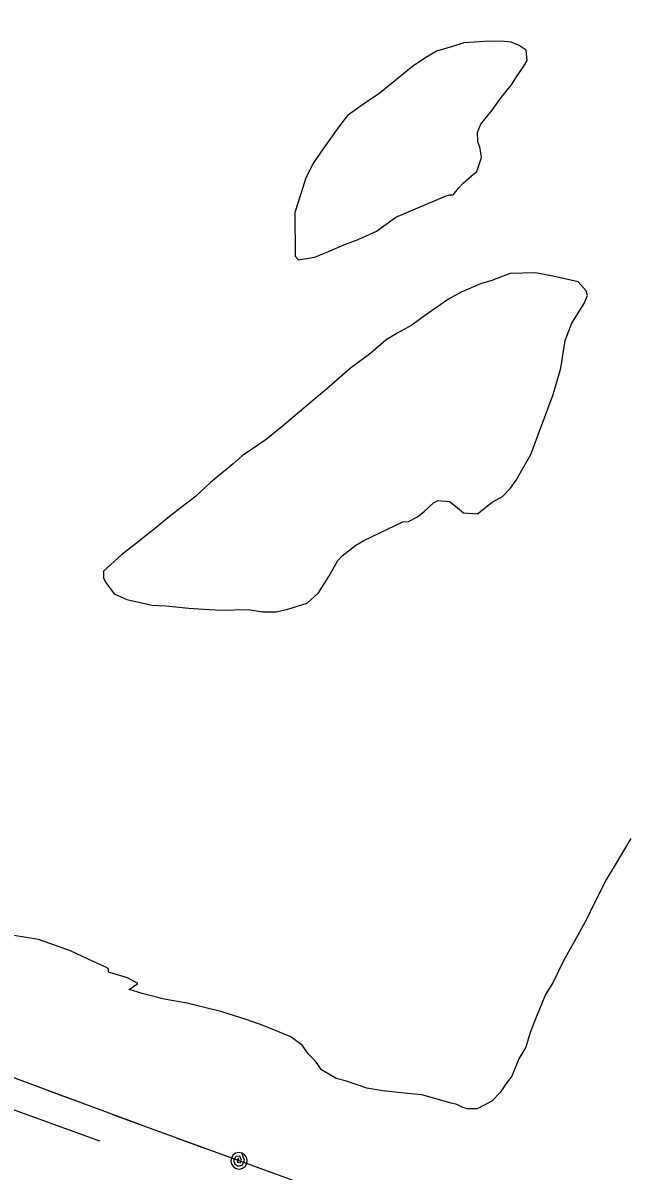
# Model space of a CAD drawing. Extents: x 3250478 to 3288318, y 788638 to 816472.
# Drawn here: x 3257651 to 3258306, y 802863 to 804116 of the extents above; entities that cross this region are included whole.
import ezdxf

# ---------------------------------------------------------------- set-up
doc = ezdxf.new("R2010")
doc.units = 0
for name, color, linetype in [('V-SITE-VEGE', 7, 'Continuous'), ('V-TOPO-SHOR', 7, 'Continuous'), ('V-UTIL-LINE', 7, 'Continuous')]:
    doc.layers.add(name, color=color, linetype=linetype)

msp = doc.modelspace()

# ---------------------------------------------------------------- linework, layer by layer
at = {"layer": 'V-SITE-VEGE'}
for p, q in [((3258119.6, 804090), (3258102.1, 804084.8)), ((3258132.1, 804093.9), (3258119.6, 804090)), ((3258154.6, 804095.4), (3258132.1, 804093.9)), ((3258172.2, 804095.6), (3258154.6, 804095.4)), ((3258183.5, 804094.5), (3258172.2, 804095.6)), ((3258192.3, 804090.8), (3258183.5, 804094.5)), ((3258199.9, 804085.9), (3258192.3, 804090.8)), ((3258089.6, 804077.1), (3258075.9, 804068.2)), ((3258102.1, 804084.8), (3258089.6, 804077.1)), ((3258201.2, 804074.6), (3258199.9, 804085.9)), ((3258075.9, 804068.2), (3258038.7, 804037.7)), ((3258188.9, 804055.7), (3258197.6, 804068.3)), ((3258197.6, 804068.3), (3258201.2, 804074.6)), ((3258184, 804048.1), (3258188.9, 804055.7)), ((3258171.6, 804032.9), (3258184, 804048.1)), ((3258025, 804028.7), (3258005.1, 804014.7)), ((3258038.7, 804037.7), (3258025, 804028.7)), ((3258163, 804020.3), (3258171.6, 804032.9)), ((3258005.1, 804014.7), (3257996.4, 804003.3)), ((3258150.6, 804005.1), (3258163, 804020.3)), ((3257996.4, 804003.3), (3257979.1, 803979.3)), ((3258147, 803996.3), (3258150.6, 804005.1)), ((3258147.1, 803986.2), (3258147, 803996.3)), ((3257979.1, 803979.3), (3257968, 803962.9)), ((3258149.7, 803978.7), (3258147.1, 803986.2)), ((3258151.1, 803968.7), (3258149.7, 803978.7)), ((3258146.2, 803953.6), (3258151.1, 803968.7)), ((3257968, 803962.9), (3257959.5, 803946.5)), ((3258140, 803948.5), (3258146.2, 803953.6)), ((3257959.5, 803946.5), (3257954.6, 803930.1)), ((3258126.4, 803935.8), (3258131.3, 803940.9)), ((3258131.3, 803940.9), (3258140, 803948.5)), ((3257954.6, 803930.1), (3257947.4, 803908.7)), ((3258057.8, 803903.7), (3258112.7, 803926.9)), ((3258112.7, 803926.9), (3258116.4, 803928.2)), ((3258116.4, 803928.2), (3258120.2, 803928.2)), ((3258120.2, 803928.2), (3258126.4, 803935.8)), ((3257947.4, 803908.7), (3257947.9, 803861.1)), ((3258036.6, 803888.4), (3258057.8, 803903.7)), ((3258002.9, 803874.2), (3258016.7, 803879.4)), ((3258016.7, 803879.4), (3258036.6, 803888.4)), ((3257969.2, 803860), (3257981.7, 803865.2)), ((3257981.7, 803865.2), (3258002.9, 803874.2)), ((3257947.9, 803861.1), (3257951.7, 803857.3)), ((3257951.7, 803857.3), (3257969.2, 803860)), ((3258182.6, 803842.4), (3258162.6, 803834.7)), ((3258210.2, 803842.8), (3258182.6, 803842.4)), ((3258229, 803839.2), (3258210.2, 803842.8)), ((3258256.7, 803833.3), (3258229, 803839.2)), ((3258150.1, 803830.8), (3258128.9, 803821.8)), ((3258162.6, 803834.7), (3258150.1, 803830.8)), ((3258265.6, 803823.3), (3258256.7, 803833.3)), ((3258115.2, 803814.1), (3258089.1, 803796.2)), ((3258128.9, 803821.8), (3258115.2, 803814.1)), ((3258263.2, 803809.5), (3258266.9, 803818.3)), ((3258266.9, 803818.3), (3258265.6, 803823.3)), ((3258249.7, 803788), (3258263.2, 803809.5)), ((3258089.1, 803796.2), (3258075.4, 803786)), ((3258059.2, 803777.1), (3258046.8, 803769.4)), ((3258075.4, 803786), (3258059.2, 803777.1)), ((3258242.4, 803769.2), (3258249.7, 803788)), ((3258046.8, 803769.4), (3258030.6, 803755.4)), ((3258237.7, 803739), (3258242.4, 803769.2)), ((3258030.6, 803755.4), (3258008.3, 803738.9)), ((3258008.3, 803738.9), (3257982.2, 803716)), ((3258229.3, 803710.1), (3258237.7, 803739)), ((3257982.2, 803716), (3257962.3, 803699.5)), ((3258213.5, 803667.2), (3258229.3, 803710.1)), ((3257962.3, 803699.5), (3257933.7, 803675.3)), ((3257933.7, 803675.3), (3257916.4, 803661.3)), ((3258205, 803644.6), (3258213.5, 803667.2)), ((3257916.4, 803661.3), (3257890.2, 803643.4)), ((3257890.2, 803643.4), (3257880.3, 803634.6)), ((3258189, 803616.8), (3258205, 803644.6)), ((3257880.3, 803634.6), (3257855.5, 803614.2)), ((3257855.5, 803614.2), (3257839.3, 803599)), ((3258182.8, 803608), (3258189, 803616.8)), ((3258174.1, 803599.1), (3258182.8, 803608)), ((3257839.3, 803599), (3257810.7, 803577.3)), ((3258089.1, 803583), (3258099, 803591.9)), ((3258099, 803591.9), (3258104, 803594.5)), ((3258104, 803594.5), (3258116.5, 803593.4)), ((3258116.5, 803593.4), (3258122.8, 803588.5)), ((3258122.8, 803588.5), (3258131.7, 803581)), ((3258146.8, 803579.9), (3258162.9, 803592.7)), ((3258162.9, 803592.7), (3258174.1, 803599.1)), ((3257810.7, 803577.3), (3257795.8, 803564.6)), ((3258071.6, 803571.6), (3258081.6, 803576.7)), ((3258081.6, 803576.7), (3258089.1, 803583)), ((3258131.7, 803581), (3258146.8, 803579.9)), ((3257795.8, 803564.6), (3257774.7, 803548.1)), ((3258023, 803550.9), (3258065.4, 803571.5)), ((3258065.4, 803571.5), (3258071.6, 803571.6)), ((3258014.2, 803545.8), (3258023, 803550.9)), ((3257774.7, 803548.1), (3257758.6, 803535.3)), ((3257999.3, 803534.4), (3258014.2, 803545.8)), ((3257758.6, 803535.3), (3257738.7, 803517.6)), ((3257984.5, 803511.6), (3257994.4, 803529.3)), ((3257994.4, 803529.3), (3257999.3, 803534.4)), ((3257738.7, 803517.6), (3257738.8, 803510)), ((3257738.8, 803510), (3257741.3, 803505)), ((3257741.3, 803505), (3257750.3, 803492.6)), ((3257973.5, 803493.9), (3257984.5, 803511.6)), ((3257750.3, 803492.6), (3257764.1, 803486.5)), ((3257961.1, 803482.5), (3257973.5, 803493.9)), ((3257764.1, 803486.5), (3257791.8, 803480.5)), ((3257791.8, 803480.5), (3257806.8, 803479.5)), ((3257806.8, 803479.5), (3257832, 803477.2)), ((3257832, 803477.2), (3257848.3, 803476.2)), ((3257848.3, 803476.2), (3257867.1, 803475.1)), ((3257927.3, 803473.3), (3257939.8, 803476)), ((3257939.8, 803476), (3257961.1, 803482.5)), ((3257867.1, 803475.1), (3257897.2, 803475.5)), ((3257897.2, 803475.5), (3257912.3, 803473.2)), ((3257912.3, 803473.2), (3257927.3, 803473.3)), ((3258314.2, 803226), (3258297.2, 803197.3)), ((3258297.2, 803197.3), (3258287.8, 803181.4)), ((3258287.8, 803181.4), (3258273.9, 803154.3)), ((3258273.9, 803154.3), (3258266.2, 803138.4)), ((3258266.2, 803138.4), (3258250.7, 803109.7)), ((3257667.9, 803115.6), (3257641, 803120)), ((3257702.9, 803103.3), (3257667.9, 803115.6)), ((3257722, 803094.1), (3257702.9, 803103.3)), ((3258250.7, 803109.7), (3258241.4, 803093.7)), ((3257742.7, 803084.8), (3257722, 803094.1)), ((3258241.4, 803093.7), (3258229, 803068.3)), ((3257744.3, 803083.2), (3257742.7, 803084.8)), ((3257744.3, 803080.1), (3257744.3, 803083.2)), ((3257765, 803074), (3257744.3, 803080.1)), ((3257776.2, 803067.8), (3257765, 803074)), ((3257766.7, 803061.3), (3257776.2, 803067.8)), ((3258229, 803068.3), (3258221.2, 803055.5)), ((3257781, 803056.8), (3257766.7, 803061.3)), ((3257804.9, 803050.7), (3257781, 803056.8)), ((3257830.2, 803046.2), (3257804.9, 803050.7)), ((3258221.2, 803055.5), (3258210.4, 803030)), ((3257847.7, 803041.7), (3257830.2, 803046.2)), ((3257866.8, 803037.2), (3257847.7, 803041.7)), ((3257895.4, 803028), (3257866.8, 803037.2)), ((3257912.9, 803021.9), (3257895.4, 803028)), ((3258210.4, 803030), (3258204.3, 803014.1)), ((3257943.1, 803009.5), (3257912.9, 803021.9)), ((3258204.3, 803014.1), (3258199.7, 802998.3)), ((3257955.9, 803000.2), (3257943.1, 803009.5)), ((3257962.3, 802990.8), (3257955.9, 803000.2)), ((3257970.3, 802982.9), (3257962.3, 802990.8)), ((3258199.7, 802998.3), (3258191.9, 802985.5)), ((3257976.7, 802973.5), (3257970.3, 802982.9)), ((3258191.9, 802985.5), (3258184.2, 802966.4)), ((3257992.7, 802964.2), (3257976.7, 802973.5)), ((3258003.8, 802961.2), (3257992.7, 802964.2)), ((3258184.2, 802966.4), (3258178, 802958.4)), ((3258026.1, 802953.5), (3258003.8, 802961.2)), ((3258043.5, 802950.5), (3258026.1, 802953.5)), ((3258070.5, 802947.7), (3258043.5, 802950.5)), ((3258178, 802958.4), (3258171.8, 802948.8)), ((3258086.3, 802946.3), (3258070.5, 802947.7)), ((3258118.1, 802937.1), (3258086.3, 802946.3)), ((3258124.4, 802935.6), (3258118.1, 802937.1)), ((3258162.4, 802939.2), (3258146.7, 802931.1)), ((3258171.8, 802948.8), (3258162.4, 802939.2)), ((3258130.8, 802932.5), (3258124.4, 802935.6)), ((3258135.6, 802931), (3258130.8, 802932.5)), ((3258146.7, 802931.1), (3258135.6, 802931))]:
    msp.add_line(p, q, dxfattribs=at)
at = {"layer": 'V-TOPO-SHOR'}
msp.add_line((3256799.3, 803233.5), (3257734.4, 802896), dxfattribs=at)
at = {"layer": 'V-UTIL-LINE'}
for points in [[(3258650, 802591.3), (3258299.2, 802723.9), (3257792.9, 802908.5), (3257120.1, 803158), (3256349.2, 803438.3), (3255659.2, 803737.1), (3255416.7, 803849.6), (3254930.8, 804036.2), (3254643.8, 804115.6)], [(3257679.3, 802950.6), (3257711.2, 802938.8)], [(3257748.7, 802924.8), (3257780.6, 802913)], [(3257818.1, 802899.3), (3257850.1, 802887.6)], [(3257886.7, 802874.3), (3257886, 802877), (3257884.5, 802875.3), (3257885.2, 802872.6), (3257888.1, 802871.9), (3257889.4, 802875.1), (3257887.5, 802879.4), (3257883.3, 802879), (3257880.5, 802875.1), (3257882.2, 802870.8), (3257885.9, 802868.4), (3257890.5, 802870), (3257892.7, 802875.1), (3257889.8, 802882.7), (3257886.3, 802883.2), (3257882.9, 802882.4), (3257880.1, 802880.3), (3257878.3, 802877.3), (3257877.7, 802873.9), (3257878.6, 802870.5), (3257880.6, 802867.6), (3257883.6, 802865.8), (3257887.1, 802865.3), (3257890.5, 802866.1), (3257893.4, 802868.2), (3257895.2, 802871.2), (3257895.7, 802874.6), (3257894.9, 802878.1), (3257892.8, 802880.9), (3257889.8, 802882.7)]]:
    msp.add_lwpolyline(points, dxfattribs=at)

doc.saveas('drawing.dxf')
